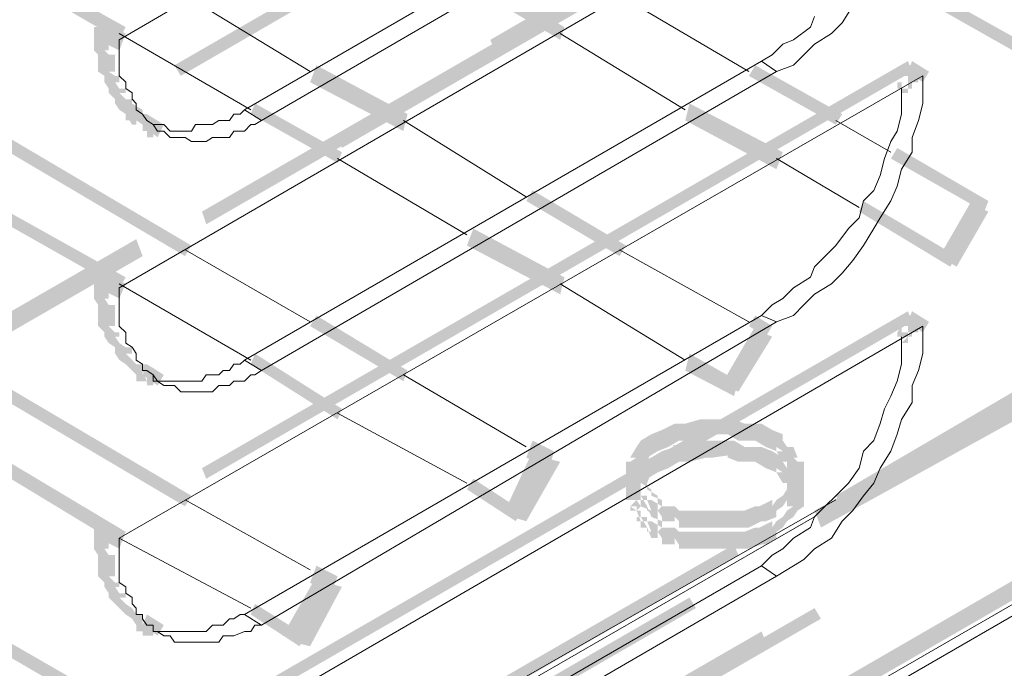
# Model space of a CAD drawing. Header units: millimetres. Extents: x -91 to 1961, y -1152 to 358.
# Tile 278 of 656: x 250.49 to 258.17, y 97.29 to 102.35. Entities that reach past the tile are written whole.
import ezdxf

# ---------------------------------------------------------------- set-up
doc = ezdxf.new("R2010")
doc.units = ezdxf.units.MM
doc.header["$MEASUREMENT"] = 0
doc.layers.get('0').update_dxf_attribs({"linetype": 'CONTINUOUS'})

msp = doc.modelspace()

# ---------------------------------------------------------------- hatches: boundary and pattern name
at = {"true_color": 0xaaaaaa}
h = msp.add_hatch(color=253, dxfattribs=at)
h.paths.add_polyline_path([(236.2746, 85.3503), (241.784, 88.5269), (241.8336, 88.3945), (236.3242, 85.251)])
h.paths.add_polyline_path([(244.5304, 90.0821), (250.0398, 93.2586), (250.0894, 93.1759), (244.58, 89.9993)])
h.paths.add_polyline_path([(252.8027, 94.8304), (258.2956, 98.007), (258.3452, 97.9242), (252.8358, 94.7477)])
h.paths.add_polyline_path([(261.0585, 99.6118), (266.5183, 102.7884), (266.601, 102.7057), (261.0916, 99.5291)])
h.paths.add_polyline_path([(269.2647, 104.3601), (274.7741, 107.5367), (274.8568, 107.454), (269.3639, 104.2774)])
h.paths.add_polyline_path([(277.537, 109.1415), (279.4397, 110.25), (279.4727, 110.1673), (277.5701, 109.0588)])
h = msp.add_hatch(color=253, dxfattribs=at)
h.paths.add_polyline_path([(267.9576, 110.0846), (262.4483, 106.908), (262.4152, 106.9907), (267.9246, 110.1673)])
h.paths.add_polyline_path([(259.7019, 105.2866), (254.1925, 102.11), (254.1594, 102.1928), (259.6522, 105.3693)])
h.paths.add_polyline_path([(251.4461, 100.5052), (245.9367, 97.3286), (245.8871, 97.461), (251.3964, 100.6376)])
h.paths.add_polyline_path([(243.2234, 95.7569), (237.714, 92.5803), (237.6313, 92.663), (243.1406, 95.8396)])
h = msp.add_hatch(color=253, dxfattribs=at)
h.paths.add_polyline_path([(236.4897, 85.433), (241.9991, 88.6096), (242.0321, 88.4772), (236.5393, 85.3503)])
h.paths.add_polyline_path([(244.7455, 90.1648), (250.2548, 93.3414), (250.3045, 93.2586), (244.7951, 90.0821)])
h.paths.add_polyline_path([(253.0013, 94.9131), (258.5106, 98.0897), (258.5603, 98.007), (253.0509, 94.8304)])
h.paths.add_polyline_path([(261.2736, 99.6945), (266.7664, 102.8711), (266.8161, 102.7884), (261.3067, 99.6118)])
h.paths.add_polyline_path([(269.4798, 104.4428), (274.9891, 107.6194), (275.0719, 107.5367), (269.5625, 104.3601)])
h.paths.add_polyline_path([(277.7356, 109.2243), (279.2246, 110.0846), (279.2742, 110.0019), (277.8348, 109.1415)])
h = msp.add_hatch(color=253, dxfattribs=at)
h.paths.add_polyline_path([(265.509, 109.8695), (259.9997, 106.6433), (259.95, 106.726), (265.4594, 109.9522)])
h.paths.add_polyline_path([(257.2367, 105.0881), (251.7439, 101.9115), (251.6942, 101.9942), (257.2036, 105.1708)])
h.paths.add_polyline_path([(248.9809, 100.2901), (243.5212, 97.1136), (243.4384, 97.1963), (248.9478, 100.3729)])
h.paths.add_polyline_path([(240.7747, 95.5584), (236.4897, 93.0932), (236.44, 93.1759), (240.7251, 95.6411)])
h = msp.add_hatch(color=253, dxfattribs=at)
h.paths.add_polyline_path([(236.44, 91.902), (241.9494, 95.0786), (241.9991, 94.9958), (236.4897, 91.8193)])
h.paths.add_polyline_path([(244.7124, 96.6503), (250.2052, 99.8269), (250.2548, 99.7442), (244.7455, 96.5676)])
h.paths.add_polyline_path([(252.9682, 101.4317), (258.4279, 104.6083), (258.5106, 104.5256), (253.0013, 101.349)])
h.paths.add_polyline_path([(261.1909, 106.18), (266.6837, 109.3566), (266.7664, 109.2739), (261.2736, 106.0973)])
h = msp.add_hatch(color=253, dxfattribs=at)
h.paths.add_polyline_path([(242.2969, 90.3468), (247.8062, 93.5234), (247.8393, 93.4406), (242.3299, 90.2641)])
h.paths.add_polyline_path([(250.5526, 95.0786), (256.062, 98.2551), (256.0951, 98.1724), (250.6023, 94.9958)])
h.paths.add_polyline_path([(258.8084, 99.8765), (264.3178, 103.0531), (264.3675, 102.9207), (258.8581, 99.7442)])
h.paths.add_polyline_path([(267.0311, 104.6083), (272.16, 107.5863), (272.1931, 107.4871), (267.1139, 104.5256)])
h = msp.add_hatch(color=253, dxfattribs=at)
h.paths.add_polyline_path([(272.2758, 107.2885), (266.7664, 104.112), (266.7333, 104.1947), (272.2427, 107.3713)])
h.paths.add_polyline_path([(264.02, 102.4906), (258.5106, 99.314), (258.4775, 99.4133), (263.9704, 102.5898)])
h.paths.add_polyline_path([(255.7642, 97.7588), (250.2548, 94.5822), (250.2052, 94.6649), (255.7146, 97.8415)])
h.paths.add_polyline_path([(247.5084, 92.9608), (242.4127, 90.049), (242.3796, 90.1317), (247.4588, 93.0601)])
h = msp.add_hatch(color=253, dxfattribs=at)
h.paths.add_polyline_path([(272.8383, 107.0238), (267.3289, 103.8472), (267.2793, 103.93), (272.7887, 107.1065)])
h.paths.add_polyline_path([(264.566, 102.2424), (259.0732, 99.0658), (259.0235, 99.1485), (264.5329, 102.3251)])
h.paths.add_polyline_path([(256.3102, 97.4941), (250.8008, 94.3175), (250.7677, 94.4002), (256.2771, 97.5768)])
h.paths.add_polyline_path([(248.0544, 92.7623), (242.9752, 89.8339), (242.9256, 89.9166), (248.0048, 92.845)])
h = msp.add_hatch(color=253, dxfattribs=at)
h.paths.add_polyline_path([(242.9256, 89.8339), (248.4349, 93.0105), (248.4846, 92.9278), (242.9752, 89.7512)])
h.paths.add_polyline_path([(251.1813, 94.5822), (256.6907, 97.7588), (256.7404, 97.6761), (251.231, 94.4995)])
h.paths.add_polyline_path([(259.4537, 99.3636), (264.9465, 102.5402), (264.9962, 102.4079), (259.4868, 99.2313)])
h.paths.add_polyline_path([(267.6598, 104.112), (272.7887, 107.0734), (272.8383, 106.9907), (267.7426, 104.0292)])
for points in [[(257.4518, 103.93), (251.9424, 100.7534), (251.9093, 100.8527), (257.4187, 104.0292)], [(251.2641, 102.1928), (250.0067, 102.9207), (250.0398, 103.0035), (251.3137, 102.292)], [(258.6761, 101.8619), (257.0382, 102.7884), (257.0713, 102.8711), (258.7257, 101.9446)], [(254.7054, 102.1928), (253.9774, 102.6229), (254.027, 102.7057), (254.7385, 102.292)], [(251.1813, 102.292), (251.1813, 102.2424), (251.1813, 102.1928), (251.1813, 102.11), (251.1483, 102.11), (251.1813, 102.077), (251.231, 102.077), (251.231, 102.0273), (251.231, 101.9942), (251.231, 101.9446), (251.1813, 101.9446), (251.231, 101.9115), (251.2641, 101.9115), (251.2641, 101.8619), (251.231, 101.8619), (251.2641, 101.8122), (251.3137, 101.8122), (251.3137, 101.7792), (251.2641, 101.7792), (251.3137, 101.7295), (251.3633, 101.7295), (251.3633, 101.6964), (251.3137, 101.6964), (251.3633, 101.6468), (251.3137, 101.6964), (251.3633, 101.6964), (251.4461, 101.6468), (251.4461, 101.6137), (251.3633, 101.6468), (251.3964, 101.6468), (251.4461, 101.6137), (251.4792, 101.5641), (251.4461, 101.531), (251.3964, 101.5641), (251.3964, 101.531), (251.3633, 101.531), (251.3137, 101.6137), (251.3137, 101.6468), (251.3633, 101.5641), (251.3137, 101.5641), (251.3137, 101.6137), (251.2641, 101.6468), (251.231, 101.6964), (251.231, 101.7295), (251.2641, 101.6964), (251.231, 101.7295), (251.1813, 101.7792), (251.1813, 101.8122), (251.231, 101.7792), (251.1813, 101.8122), (251.1483, 101.8619), (251.1483, 101.9115), (251.1813, 101.8619), (251.1483, 101.9115), (251.0986, 101.9446), (251.0986, 101.9942), (251.0986, 102.0273), (251.0986, 102.077), (251.1483, 102.0273), (251.0986, 102.077), (251.0655, 102.11), (251.0655, 102.1928), (251.0655, 102.2424), (251.0655, 102.292)], [(251.2641, 102.11), (251.0986, 102.1928), (251.1483, 102.3251), (251.3137, 102.2424)], [(257.4518, 101.9446), (251.9424, 98.768), (251.9093, 98.8507), (257.4187, 102.0273)], [(252.8027, 101.9942), (253.5141, 101.6137), (253.4811, 101.4813), (252.7531, 101.8619)], [(256.2275, 101.9942), (256.9058, 101.6137), (256.8562, 101.531), (256.1778, 101.9115)], [(257.5345, 101.8619), (257.4187, 101.9446), (257.4518, 102.0273), (257.5841, 101.9446)], [(252.9682, 101.2332), (252.2898, 101.6137), (252.3229, 101.6964), (253.0013, 101.3159)], [(256.3929, 101.1835), (255.6815, 101.5641), (255.7146, 101.6964), (256.4426, 101.3159)], [(251.5619, 101.4317), (251.4461, 101.531), (251.4792, 101.6137), (251.6115, 101.531)], [(250.1721, 101.5641), (251.8266, 100.5879), (251.777, 100.5052), (250.1225, 101.4813)], [(257.336, 101.349), (258.0474, 100.9354), (258.0143, 100.8527), (257.2863, 101.2663)], [(251.2641, 100.257), (250.0067, 100.9685), (250.0398, 101.0512), (251.3137, 100.3398)], [(254.4903, 101.0181), (255.2182, 100.5879), (255.1686, 100.5052), (254.4406, 100.9354)], [(257.7496, 100.4225), (257.0382, 100.8527), (257.0713, 100.9354), (257.7992, 100.5052)], [(257.6669, 100.5052), (257.915, 100.9354), (258.0143, 100.8857), (257.7496, 100.4721)], [(258.0474, 100.8527), (257.7992, 100.4225), (257.7165, 100.4721), (257.9647, 100.8857)], [(254.7054, 100.2074), (253.9774, 100.5879), (254.027, 100.7203), (254.7385, 100.3398)], [(251.2641, 100.1743), (251.0986, 100.257), (251.1483, 100.3729), (251.3137, 100.2901)], [(257.4518, 99.9923), (251.9424, 96.8158), (251.9093, 96.8985), (257.4187, 100.0751)], [(257.5345, 99.9096), (257.4187, 99.9923), (257.4518, 100.0751), (257.5841, 99.9923)], [(252.8027, 100.042), (253.5141, 99.6118), (253.4811, 99.5291), (252.7531, 99.9592)], [(256.2275, 100.042), (256.3598, 99.9592), (256.3102, 99.8765), (256.1778, 99.9592)], [(255.9793, 99.5291), (256.2275, 99.9592), (256.3102, 99.9096), (256.062, 99.496)], [(256.3598, 99.8765), (256.0951, 99.4464), (256.0124, 99.496), (256.2771, 99.9096)], [(256.6907, 98.5199), (259.0732, 99.8269), (259.1062, 99.6945), (256.7404, 98.3875)], [(258.9408, 99.7442), (256.9058, 98.5529), (256.8562, 98.6357), (258.8912, 99.8269)], [(252.9682, 99.2313), (252.2898, 99.6614), (252.3229, 99.7442), (253.0013, 99.314)], [(256.062, 99.4133), (255.6815, 99.6118), (255.7146, 99.7442), (256.0951, 99.5291)], [(250.1721, 99.6118), (251.8266, 98.6357), (251.777, 98.5529), (250.1225, 99.5291)], [(251.5619, 99.496), (251.4461, 99.5787), (251.4792, 99.6614), (251.6115, 99.5787)], [(256.4756, 98.8177), (256.4756, 98.9004), (256.5253, 98.8507), (256.4756, 98.9004), (256.4426, 98.9004), (256.3929, 98.9831), (256.4426, 98.9831), (256.3929, 99.0162), (256.3929, 98.9831), (256.3102, 99.0162), (256.2275, 99.0658), (256.0951, 99.0658), (256.0124, 99.1155), (255.8966, 99.1155), (255.7973, 99.1155), (255.8469, 99.1155), (255.7146, 99.0658), (255.6815, 99.0658), (255.5988, 99.0658), (255.6319, 99.0658), (255.5491, 99.0162), (255.4664, 98.9831), (255.3837, 98.9335), (255.4168, 98.9831), (255.3837, 98.9004), (255.3341, 98.9004), (255.301, 98.8507), (255.3341, 98.9004), (255.3341, 98.8177), (255.2182, 98.8177), (255.2182, 98.9004), (255.2513, 98.9004), (255.301, 98.9335), (255.2513, 98.9335), (255.301, 99.0162), (255.3341, 99.0658), (255.4168, 99.1155), (255.4995, 99.1485), (255.5988, 99.1982), (255.5822, 99.1982), (255.6815, 99.1982), (255.7973, 99.2313), (255.8966, 99.2313), (256.0124, 99.2313), (256.062, 99.2313), (256.1447, 99.1982), (256.0951, 99.1982), (256.2275, 99.1982), (256.2771, 99.1982), (256.3598, 99.1485), (256.4426, 99.1155), (256.4426, 99.0658), (256.4756, 99.0162), (256.5253, 99.0162), (256.5584, 98.9335), (256.5253, 98.9335), (256.5584, 98.9004), (256.608, 98.9004), (256.608, 98.8177)], [(251.2641, 98.2551), (250.0067, 99.0162), (250.0398, 99.1155), (251.3137, 98.3544)], [(254.4903, 99.0658), (254.6557, 98.9831), (254.6226, 98.8507), (254.4406, 98.9335)], [(256.4756, 98.6357), (256.4756, 98.7349), (256.5253, 98.6853), (256.4756, 98.7349), (256.4426, 98.7349), (256.3929, 98.8177), (256.4426, 98.8177), (256.3929, 98.8507), (256.3929, 98.8177), (256.3102, 98.8507), (256.2275, 98.9004), (256.0951, 98.9004), (256.0124, 98.9335), (256.0124, 98.95), (255.8966, 98.9335), (255.7973, 98.9335), (255.8469, 98.9335), (255.7146, 98.9004), (255.6815, 98.9004), (255.5988, 98.9004), (255.6319, 98.9004), (255.5491, 98.8507), (255.4664, 98.8177), (255.3837, 98.768), (255.4168, 98.8177), (255.3837, 98.7349), (255.3341, 98.7349), (255.301, 98.6853), (255.3341, 98.7349), (255.3341, 98.6357), (255.2182, 98.6357), (255.2182, 98.7349), (255.2513, 98.7349), (255.301, 98.768), (255.2513, 98.768), (255.301, 98.8507), (255.3341, 98.9004), (255.4168, 98.9335), (255.4995, 98.9831), (255.5988, 99.0162), (255.5822, 99.0327), (255.6815, 99.0162), (255.6815, 99.0327), (255.7973, 99.0658), (255.8966, 99.0658), (256.0124, 99.0658), (256.062, 99.0658), (256.1447, 99.0162), (256.0951, 99.0162), (256.2275, 99.0162), (256.2771, 99.0162), (256.3598, 98.9831), (256.4426, 98.9335), (256.4426, 98.9004), (256.4756, 98.8507), (256.5253, 98.8507), (256.5584, 98.768), (256.5253, 98.768), (256.5584, 98.7349), (256.608, 98.7349), (256.608, 98.6357)], [(254.2752, 98.5199), (254.4903, 98.9831), (254.6226, 98.9335), (254.4076, 98.4702)], [(254.7054, 98.9004), (254.4406, 98.4371), (254.3248, 98.4702), (254.573, 98.9335)], [(254.3579, 98.4371), (253.9774, 98.6853), (254.027, 98.768), (254.4076, 98.5199)], [(255.2182, 98.8177), (255.2182, 98.6357), (255.3341, 98.6357), (255.3341, 98.8177)], [(255.4995, 98.5529), (255.5491, 98.5199), (255.4995, 98.5529), (255.5988, 98.5529), (255.6319, 98.5199), (255.6815, 98.4702), (255.6319, 98.5199), (255.7146, 98.5199), (255.7973, 98.5199), (255.8966, 98.5199), (255.9793, 98.5199), (256.062, 98.5199), (256.1447, 98.5199), (256.2275, 98.5529), (256.2771, 98.5529), (256.2606, 98.5529), (256.3598, 98.6026), (256.3598, 98.5529), (256.3929, 98.6026), (256.4426, 98.6357), (256.4756, 98.6853), (256.5253, 98.7349), (256.4756, 98.7349), (256.4756, 98.768), (256.4756, 98.8177), (256.608, 98.8177), (256.608, 98.768), (256.608, 98.7349), (256.5584, 98.6853), (256.5253, 98.6357), (256.4756, 98.6026), (256.4426, 98.5529), (256.3929, 98.5199), (256.3929, 98.4702), (256.3102, 98.4371), (256.2771, 98.4371), (256.2275, 98.4371), (256.2771, 98.4371), (256.1778, 98.3875), (256.1447, 98.3875), (256.062, 98.3875), (255.9793, 98.3875), (255.8966, 98.3875), (255.7973, 98.3875), (255.7146, 98.3875), (255.6319, 98.3875), (255.6319, 98.4371), (255.5988, 98.4702), (255.5988, 98.4371), (255.4995, 98.4371), (255.4995, 98.4702), (255.4664, 98.5199)], [(256.4756, 98.8177), (256.4756, 98.6357), (256.608, 98.6357), (256.608, 98.8177)], [(255.4995, 98.3875), (255.5491, 98.3544), (255.4995, 98.3875), (255.5988, 98.3875), (255.6319, 98.3544), (255.6815, 98.3048), (255.6319, 98.3544), (255.7146, 98.3544), (255.7973, 98.3544), (255.8966, 98.3544), (255.9793, 98.3544), (256.062, 98.3544), (256.1447, 98.3544), (256.2275, 98.3875), (256.2771, 98.3875), (256.2606, 98.3875), (256.3598, 98.4371), (256.3598, 98.3875), (256.3929, 98.4371), (256.4426, 98.4702), (256.4756, 98.5199), (256.5253, 98.5529), (256.4756, 98.5529), (256.4756, 98.6026), (256.4756, 98.6357), (256.608, 98.6357), (256.608, 98.6026), (256.608, 98.5529), (256.5584, 98.5199), (256.5253, 98.4702), (256.4756, 98.4371), (256.4426, 98.3875), (256.3929, 98.3544), (256.3929, 98.3048), (256.3102, 98.2551), (256.2771, 98.2551), (256.2275, 98.2551), (256.2771, 98.2551), (256.1778, 98.222), (256.1447, 98.222), (256.062, 98.222), (255.9793, 98.222), (255.8966, 98.222), (255.7973, 98.222), (255.7146, 98.222), (255.6319, 98.222), (255.6319, 98.2551), (255.5988, 98.3048), (255.5988, 98.2551), (255.4995, 98.2551), (255.4995, 98.3048), (255.4664, 98.3544)], [(251.2641, 98.222), (251.0986, 98.3048), (251.1483, 98.4371), (251.3137, 98.3544)], [(252.8027, 98.0897), (252.9682, 98.007), (252.9185, 97.8746), (252.7531, 97.9573)], [(252.538, 97.5437), (252.8027, 98.007), (252.9185, 97.9573), (252.6704, 97.4941)], [(253.0013, 97.9242), (252.7531, 97.461), (252.6207, 97.4941), (252.8854, 97.9573)], [(252.6704, 97.461), (252.2898, 97.7092), (252.3229, 97.7919), (252.72, 97.5437)], [(251.5619, 97.5437), (251.4461, 97.6264), (251.4792, 97.7092), (251.6115, 97.6264)], [(250.1721, 97.6264), (251.2641, 96.9977), (251.231, 96.8985), (250.1225, 97.5437)]]:
    msp.add_hatch(color=253, dxfattribs=at).paths.add_polyline_path(points)
h = msp.add_hatch(color=253, dxfattribs=at)
h.paths.add_polyline_path([(257.336, 101.8122), (257.336, 101.8619), (257.4518, 101.8619), (257.4518, 101.8122)])
h.paths.add_polyline_path([(257.3691, 101.9115), (257.4187, 101.9115), (257.4187, 101.7792), (257.3691, 101.7792)])
h.paths.add_polyline_path([(257.3691, 101.8619), (257.3691, 101.9115), (257.5014, 101.9115), (257.5014, 101.8619)])
h.paths.add_polyline_path([(257.3691, 101.9115), (257.3691, 101.9446), (257.5014, 101.9446), (257.5014, 101.9115)])
h.paths.add_polyline_path([(257.3691, 101.9446), (257.3691, 101.9942), (257.5014, 101.9942), (257.5014, 101.9446)])
h = msp.add_hatch(color=253, dxfattribs=at)
h.paths.add_polyline_path([(251.4461, 101.6137), (251.4792, 101.6137), (251.4792, 101.4813), (251.4461, 101.4813)])
h.paths.add_polyline_path([(251.5619, 101.5641), (251.5619, 101.531), (251.4461, 101.531), (251.4461, 101.5641)])
h.paths.add_polyline_path([(251.4792, 101.5641), (251.5288, 101.5641), (251.5288, 101.4317), (251.4792, 101.4317)])
h = msp.add_hatch(color=253, dxfattribs=at)
h.paths.add_polyline_path([(251.1813, 100.3398), (251.1813, 100.2901), (251.1813, 100.2074), (251.1813, 100.1743), (251.1483, 100.1743), (251.1813, 100.1247), (251.231, 100.1247), (251.231, 100.0751), (251.231, 100.042), (251.231, 99.9592), (251.1813, 99.9592), (251.231, 99.9096), (251.2641, 99.9096), (251.2641, 99.8765), (251.231, 99.8765), (251.2641, 99.8269), (251.231, 99.7938), (251.1813, 99.8269), (251.1483, 99.8765), (251.1483, 99.9096), (251.1813, 99.8765), (251.1483, 99.9096), (251.0986, 99.9592), (251.0986, 100.042), (251.0986, 100.0751), (251.0986, 100.1247), (251.1483, 100.0751), (251.0986, 100.1247), (251.0655, 100.1743), (251.0655, 100.2074), (251.0655, 100.2901), (251.0655, 100.3398)])
h.paths.add_polyline_path([(251.2641, 99.8269), (251.3137, 99.7938), (251.3633, 99.7938), (251.3633, 99.7442), (251.3137, 99.7442), (251.3633, 99.6945), (251.3964, 99.6614), (251.3633, 99.6118), (251.3137, 99.6614), (251.2641, 99.6945), (251.231, 99.7442), (251.231, 99.7938), (251.2641, 99.7442), (251.231, 99.7938)])
h.paths.add_polyline_path([(251.3964, 99.6614), (251.4461, 99.6118), (251.3964, 99.6614), (251.4461, 99.6614), (251.4461, 99.5291), (251.3964, 99.5291), (251.3964, 99.5787), (251.3633, 99.6118)])
h = msp.add_hatch(color=253, dxfattribs=at)
h.paths.add_polyline_path([(257.336, 99.8765), (257.336, 99.9096), (257.3691, 99.9592), (257.4187, 99.9592), (257.4187, 99.8269), (257.3691, 99.8269), (257.4518, 99.9096), (257.4518, 99.8765)])
h.paths.add_polyline_path([(257.3691, 99.9096), (257.3691, 99.9592), (257.5014, 99.9592), (257.5014, 99.9096)])
h.paths.add_polyline_path([(257.3691, 99.9592), (257.3691, 99.9923), (257.5014, 99.9923), (257.5014, 99.9592)])
h.paths.add_polyline_path([(257.3691, 99.9923), (257.3691, 100.042), (257.5014, 100.042), (257.5014, 99.9923)])
h = msp.add_hatch(color=253, dxfattribs=at)
h.paths.add_polyline_path([(251.4461, 99.6614), (251.4792, 99.6614), (251.5619, 99.6118), (251.5619, 99.5787), (251.4461, 99.5787), (251.4461, 99.6118), (251.4792, 99.5291), (251.4461, 99.5291)])
h.paths.add_polyline_path([(251.4792, 99.6118), (251.5288, 99.6118), (251.5288, 99.496), (251.4792, 99.496)])
h = msp.add_hatch(color=253, dxfattribs=at)
h.paths.add_polyline_path([(255.3341, 98.8177), (255.3341, 98.768), (255.2182, 98.768), (255.2182, 98.8177)])
h.paths.add_polyline_path([(255.301, 98.768), (255.3341, 98.7349), (255.301, 98.6853), (255.2513, 98.7349)])
h.paths.add_polyline_path([(255.3837, 98.7349), (255.3837, 98.6853), (255.2513, 98.6853), (255.2513, 98.7349)])
h.paths.add_polyline_path([(255.301, 98.7349), (255.3341, 98.7349), (255.4168, 98.6853), (255.4168, 98.6357), (255.301, 98.6357), (255.301, 98.6853), (255.3341, 98.6026), (255.301, 98.6026)])
h.paths.add_polyline_path([(255.3341, 98.6853), (255.3837, 98.6853), (255.4664, 98.6357), (255.4664, 98.6026), (255.3341, 98.6026), (255.3341, 98.6357), (255.3837, 98.5529), (255.3341, 98.5529)])
h.paths.add_polyline_path([(255.3837, 98.6357), (255.4168, 98.6357), (255.4995, 98.6026), (255.4995, 98.5529), (255.4168, 98.6026), (255.4664, 98.6026), (255.4664, 98.4702), (255.4168, 98.4702), (255.3837, 98.5529), (255.3837, 98.6026), (255.4168, 98.5199), (255.3837, 98.5199)])
h = msp.add_hatch(color=253, dxfattribs=at)
h.paths.add_polyline_path([(255.3341, 98.6357), (255.3341, 98.6026), (255.2182, 98.6026), (255.2182, 98.6357)])
h.paths.add_polyline_path([(255.301, 98.6026), (255.3341, 98.5529), (255.301, 98.5199), (255.2513, 98.5529)])
h.paths.add_polyline_path([(255.3837, 98.5529), (255.3837, 98.5199), (255.2513, 98.5199), (255.2513, 98.5529)])
h.paths.add_polyline_path([(255.301, 98.5529), (255.3341, 98.5529), (255.4168, 98.5199), (255.4168, 98.4702), (255.301, 98.4702), (255.301, 98.5199), (255.3341, 98.4371), (255.301, 98.4371)])
h.paths.add_polyline_path([(255.3341, 98.5199), (255.3837, 98.5199), (255.4664, 98.4702), (255.4664, 98.4371), (255.3341, 98.4371), (255.3341, 98.4702), (255.3837, 98.3875), (255.3341, 98.3875)])
h.paths.add_polyline_path([(255.3837, 98.4702), (255.4168, 98.4702), (255.4995, 98.4371), (255.4995, 98.3875), (255.4168, 98.4371), (255.4664, 98.4371), (255.4664, 98.3048), (255.4168, 98.3048), (255.3837, 98.3875), (255.3837, 98.4371), (255.4168, 98.3544), (255.3837, 98.3544)])
h = msp.add_hatch(color=253, dxfattribs=at)
h.paths.add_polyline_path([(251.1813, 98.3875), (251.1813, 98.3048), (251.1813, 98.2551), (251.1813, 98.222), (251.1483, 98.222), (251.1813, 98.1724), (251.231, 98.1724), (251.231, 98.0897), (251.231, 98.0566), (251.231, 98.007), (251.1813, 98.007), (251.231, 97.9573), (251.2641, 97.9573), (251.2641, 97.9242), (251.231, 97.9242), (251.2641, 97.8746), (251.3137, 97.8746), (251.3137, 97.8415), (251.2641, 97.8415), (251.3137, 97.7919), (251.2641, 97.7588), (251.231, 97.7919), (251.1813, 97.8415), (251.1813, 97.8746), (251.231, 97.8415), (251.1813, 97.8746), (251.1483, 97.9242), (251.1483, 97.9573), (251.1813, 97.9242), (251.1483, 97.9573), (251.0986, 98.007), (251.0986, 98.0566), (251.0986, 98.0897), (251.0986, 98.1724), (251.1483, 98.1393), (251.0986, 98.1724), (251.0655, 98.222), (251.0655, 98.2551), (251.0655, 98.3048), (251.0655, 98.3875)])
h.paths.add_polyline_path([(251.3137, 97.7919), (251.3633, 97.7588), (251.3964, 97.7092), (251.3633, 97.6761), (251.3137, 97.7092), (251.2641, 97.7588)])
h.paths.add_polyline_path([(251.3964, 97.7092), (251.4461, 97.6761), (251.3964, 97.7092), (251.4461, 97.7092), (251.4461, 97.5768), (251.3964, 97.5768), (251.3964, 97.6264), (251.3633, 97.6761)])
h = msp.add_hatch(color=253, dxfattribs=at)
h.paths.add_polyline_path([(251.5288, 97.6761), (251.5288, 97.6264), (251.3964, 97.6264), (251.3964, 97.6761)])
h.paths.add_polyline_path([(251.4461, 97.6761), (251.4792, 97.6761), (251.4792, 97.5437), (251.4461, 97.5437)])
h.paths.add_polyline_path([(251.4792, 97.6761), (251.5288, 97.6761), (251.5288, 97.5437), (251.4792, 97.5437)])

# ---------------------------------------------------------------- linework, layer by layer
at = {"color": 7, "linetype": 'Continuous', "lineweight": 5}
for points in [[(279.6051, 110.1177), (236.44, 85.2179), (236.44, 85.2179)], [(256.3929, 101.9446), (256.2771, 102.0273), (256.2771, 102.0273)], [(252.3726, 101.5641), (252.2402, 101.6468), (252.2402, 101.6468)], [(256.3929, 99.9923), (256.2771, 100.042), (256.2771, 100.042)], [(252.3726, 99.6118), (252.2402, 99.6945), (252.2402, 99.6945)], [(256.8562, 98.6026), (251.6611, 95.6411), (251.6611, 95.6411)], [(251.777, 95.6411), (256.6907, 98.4702), (256.6907, 98.4702)], [(256.3929, 98.007), (256.2771, 98.0897), (256.2771, 98.0897)], [(252.3726, 97.6264), (252.2402, 97.7092), (252.2402, 97.7092)]]:
    msp.add_lwpolyline(points, dxfattribs=at)
at = {"color": 7, "linetype": 'Continuous', "lineweight": 20}
for points in [[(236.622, 85.2179), (279.3073, 109.8695), (279.3073, 109.8695)], [(251.2641, 102.1928), (257.5345, 105.8491), (257.5345, 105.8491)], [(252.2402, 101.6468), (256.2771, 103.9796), (256.2771, 103.9796)], [(251.2641, 100.257), (257.5345, 103.8969), (257.5345, 103.8969)], [(256.3929, 103.8969), (252.3726, 101.5641), (252.3726, 101.5641)], [(251.777, 102.5402), (252.7531, 101.9446), (252.7531, 101.9446)], [(255.1686, 102.5402), (256.1778, 101.9446), (256.1778, 101.9446)], [(256.9058, 102.3251), (256.9885, 102.4575), (256.9885, 102.4575)], [(256.6576, 102.292), (256.6907, 102.3748), (256.6907, 102.3748)], [(256.5253, 102.1928), (256.6576, 102.292), (256.6576, 102.292)], [(256.8231, 102.2424), (256.9058, 102.3251), (256.9058, 102.3251)], [(252.2898, 101.6468), (251.2641, 102.2424), (251.2641, 102.2424)], [(255.6815, 101.6468), (254.7054, 102.2424), (254.7054, 102.2424)], [(256.6907, 102.1597), (256.8231, 102.2424), (256.8231, 102.2424)], [(251.2641, 102.1928), (251.2641, 102.1597), (251.2641, 102.1597)], [(251.2641, 102.1597), (251.2641, 102.11), (251.2641, 102.11)], [(256.3598, 102.077), (256.4426, 102.1597), (256.4426, 102.1597)], [(256.4426, 102.1597), (256.5253, 102.1928), (256.5253, 102.1928)], [(256.608, 102.077), (256.6907, 102.1597), (256.6907, 102.1597)], [(251.2641, 102.11), (251.2641, 102.0273), (251.2641, 102.0273)], [(256.2771, 102.0273), (256.3598, 102.077), (256.3598, 102.077)], [(256.5253, 101.9942), (256.608, 102.077), (256.608, 102.077)], [(251.2641, 102.0273), (251.2641, 101.9942), (251.2641, 101.9942)], [(251.2641, 101.9942), (251.2641, 101.9446), (251.2641, 101.9446)], [(252.2402, 99.6945), (256.2771, 102.0273), (256.2771, 102.0273)], [(256.3929, 101.9446), (256.5253, 101.9942), (256.5253, 101.9942)], [(251.2641, 101.9446), (251.2641, 101.9115), (251.2641, 101.9115)], [(251.2641, 98.3048), (257.5345, 101.9115), (257.5345, 101.9115)], [(251.2641, 101.9115), (251.3137, 101.8619), (251.3137, 101.8619)], [(256.3929, 101.9446), (252.3726, 99.6118), (252.3726, 99.6118)], [(257.5345, 101.8122), (257.5345, 101.9115), (257.5345, 101.9115)], [(251.3137, 101.8619), (251.3137, 101.8122), (251.3137, 101.8122)], [(251.3137, 101.8122), (251.3633, 101.7792), (251.3633, 101.7792)], [(251.3633, 101.7792), (251.3633, 101.7295), (251.3633, 101.7295)], [(257.3691, 101.7295), (257.3691, 101.8122), (257.3691, 101.8122)], [(257.5345, 101.6964), (257.5345, 101.8122), (257.5345, 101.8122)], [(251.3633, 101.7295), (251.3964, 101.6964), (251.3964, 101.6964)], [(251.3964, 101.6964), (251.3964, 101.6468), (251.3964, 101.6468)], [(257.3691, 101.6137), (257.3691, 101.7295), (257.3691, 101.7295)], [(257.5014, 101.5641), (257.5345, 101.6964), (257.5345, 101.6964)], [(251.3964, 101.6468), (251.4461, 101.6137), (251.4461, 101.6137)], [(251.4461, 101.6137), (251.4792, 101.5641), (251.4792, 101.5641)], [(252.1244, 101.5641), (252.1575, 101.6137), (252.1575, 101.6137)], [(252.1575, 101.6137), (252.2071, 101.6137), (252.2071, 101.6137)], [(252.2071, 101.6137), (252.2402, 101.6468), (252.2402, 101.6468)], [(257.336, 101.4813), (257.3691, 101.6137), (257.3691, 101.6137)], [(251.4792, 101.5641), (251.5288, 101.531), (251.5288, 101.531)], [(251.5288, 101.531), (251.5619, 101.531), (251.5619, 101.531)], [(251.5288, 101.531), (251.5619, 101.4813), (251.5619, 101.4813)], [(251.5619, 101.531), (251.6115, 101.531), (251.6115, 101.531)], [(251.6115, 101.531), (251.6611, 101.4813), (251.6611, 101.4813)], [(251.8266, 101.4813), (251.8597, 101.531), (251.8597, 101.531)], [(251.8597, 101.531), (251.9093, 101.531), (251.9093, 101.531)], [(251.9093, 101.531), (251.9424, 101.531), (251.9424, 101.531)], [(251.9424, 101.531), (251.992, 101.531), (251.992, 101.531)], [(251.992, 101.531), (252.0417, 101.5641), (252.0417, 101.5641)], [(252.0417, 101.5641), (252.0748, 101.5641), (252.0748, 101.5641)], [(252.0748, 101.5641), (252.1244, 101.5641), (252.1244, 101.5641)], [(252.2402, 101.4813), (252.2898, 101.531), (252.2898, 101.531)], [(252.2898, 101.531), (252.3229, 101.531), (252.3229, 101.531)], [(252.3229, 101.531), (252.3726, 101.5641), (252.3726, 101.5641)], [(253.4811, 101.5641), (254.4406, 100.9685), (254.4406, 100.9685)], [(256.8562, 101.5641), (257.2863, 101.3159), (257.2863, 101.3159)], [(257.4518, 101.4317), (257.5014, 101.5641), (257.5014, 101.5641)], [(251.5619, 101.4813), (251.6115, 101.4813), (251.6115, 101.4813)], [(251.6115, 101.4813), (251.6611, 101.4317), (251.6611, 101.4317)], [(251.6611, 101.4813), (251.6942, 101.4813), (251.6942, 101.4813)], [(251.6942, 101.4813), (251.7439, 101.4813), (251.7439, 101.4813)], [(251.7439, 101.4813), (251.777, 101.4813), (251.777, 101.4813)], [(251.777, 101.4813), (251.8266, 101.4813), (251.8266, 101.4813)], [(252.1244, 101.4317), (252.1575, 101.4813), (252.1575, 101.4813)], [(252.1575, 101.4813), (252.2402, 101.4813), (252.2402, 101.4813)], [(257.2863, 101.3986), (257.336, 101.4813), (257.336, 101.4813)], [(251.6611, 101.4317), (251.6942, 101.4317), (251.6942, 101.4317)], [(251.6942, 101.4317), (251.7439, 101.4317), (251.7439, 101.4317)], [(251.7439, 101.4317), (251.777, 101.4317), (251.777, 101.4317)], [(251.777, 101.4317), (251.8266, 101.3986), (251.8266, 101.3986)], [(251.8266, 101.3986), (251.8597, 101.3986), (251.8597, 101.3986)], [(251.8597, 101.3986), (251.9093, 101.3986), (251.9093, 101.3986)], [(251.9093, 101.3986), (251.9424, 101.3986), (251.9424, 101.3986)], [(251.9424, 101.3986), (251.992, 101.4317), (251.992, 101.4317)], [(251.992, 101.4317), (252.0417, 101.4317), (252.0417, 101.4317)], [(252.0417, 101.4317), (252.0748, 101.4317), (252.0748, 101.4317)], [(252.0748, 101.4317), (252.1244, 101.4317), (252.1244, 101.4317)], [(257.2367, 101.2663), (257.2863, 101.3986), (257.2863, 101.3986)], [(257.4518, 101.3159), (257.4518, 101.4317), (257.4518, 101.4317)], [(257.3691, 101.1835), (257.4518, 101.3159), (257.4518, 101.3159)], [(253.9774, 100.6707), (252.9682, 101.2663), (252.9682, 101.2663)], [(257.0382, 100.8857), (256.3929, 101.2663), (256.3929, 101.2663)], [(257.2036, 101.1339), (257.2367, 101.2663), (257.2367, 101.2663)], [(257.336, 101.0512), (257.3691, 101.1835), (257.3691, 101.1835)], [(257.154, 101.0181), (257.2036, 101.1339), (257.2036, 101.1339)], [(257.0713, 100.9354), (257.154, 101.0181), (257.154, 101.0181)], [(257.2863, 100.9354), (257.336, 101.0512), (257.336, 101.0512)], [(257.0382, 100.803), (257.0713, 100.9354), (257.0713, 100.9354)], [(257.2036, 100.803), (257.2863, 100.9354), (257.2863, 100.9354)], [(256.9554, 100.7203), (257.0382, 100.803), (257.0382, 100.803)], [(257.154, 100.7203), (257.2036, 100.803), (257.2036, 100.803)], [(256.8562, 100.5879), (256.9554, 100.7203), (256.9554, 100.7203)], [(257.0713, 100.5879), (257.154, 100.7203), (257.154, 100.7203)], [(251.777, 100.5548), (252.7531, 99.9923), (252.7531, 99.9923)], [(255.1686, 100.5548), (256.1778, 99.9923), (256.1778, 99.9923)], [(256.7734, 100.5052), (256.8562, 100.5879), (256.8562, 100.5879)], [(256.9885, 100.4721), (257.0713, 100.5879), (257.0713, 100.5879)], [(256.6907, 100.4225), (256.7734, 100.5052), (256.7734, 100.5052)], [(256.9058, 100.3729), (256.9885, 100.4721), (256.9885, 100.4721)], [(256.6576, 100.3398), (256.6907, 100.4225), (256.6907, 100.4225)], [(256.8231, 100.2901), (256.9058, 100.3729), (256.9058, 100.3729)], [(252.2898, 99.6945), (251.2641, 100.2901), (251.2641, 100.2901)], [(255.6815, 99.6945), (254.7054, 100.2901), (254.7054, 100.2901)], [(256.5253, 100.257), (256.6576, 100.3398), (256.6576, 100.3398)], [(256.6907, 100.2074), (256.8231, 100.2901), (256.8231, 100.2901)], [(251.2641, 100.257), (251.2641, 100.2074), (251.2641, 100.2074)], [(256.4426, 100.1743), (256.5253, 100.257), (256.5253, 100.257)], [(251.2641, 100.2074), (251.2641, 100.1247), (251.2641, 100.1247)], [(256.3598, 100.1247), (256.4426, 100.1743), (256.4426, 100.1743)], [(256.608, 100.1247), (256.6907, 100.2074), (256.6907, 100.2074)], [(251.2641, 100.1247), (251.2641, 100.0751), (251.2641, 100.0751)], [(251.2641, 100.0751), (251.2641, 100.042), (251.2641, 100.042)], [(256.2771, 100.042), (256.3598, 100.1247), (256.3598, 100.1247)], [(256.5253, 100.042), (256.608, 100.1247), (256.608, 100.1247)], [(251.2641, 100.042), (251.2641, 99.9923), (251.2641, 99.9923)], [(251.2641, 99.9923), (251.2641, 99.9592), (251.2641, 99.9592)], [(252.2402, 97.7092), (256.2771, 100.042), (256.2771, 100.042)], [(256.3929, 99.9923), (252.3726, 97.6264), (252.3726, 97.6264)], [(256.3929, 99.9923), (256.5253, 100.042), (256.5253, 100.042)], [(251.2641, 96.3194), (257.5345, 99.9592), (257.5345, 99.9592)], [(251.2641, 99.9592), (251.3137, 99.9096), (251.3137, 99.9096)], [(251.3137, 99.9096), (251.3137, 99.8269), (251.3137, 99.8269)], [(257.5345, 99.8269), (257.5345, 99.9592), (257.5345, 99.9592)], [(257.3691, 99.7938), (257.3691, 99.8765), (257.3691, 99.8765)], [(251.3137, 99.8269), (251.3633, 99.7938), (251.3633, 99.7938)], [(251.3633, 99.7938), (251.3964, 99.7442), (251.3964, 99.7442)], [(257.3691, 99.6614), (257.3691, 99.7938), (257.3691, 99.7938)], [(257.5345, 99.7442), (257.5345, 99.8269), (257.5345, 99.8269)], [(251.3964, 99.7442), (251.3964, 99.6945), (251.3964, 99.6945)], [(251.3964, 99.6945), (251.4461, 99.6614), (251.4461, 99.6614)], [(252.2071, 99.6614), (252.2402, 99.6945), (252.2402, 99.6945)], [(257.5014, 99.6118), (257.5345, 99.7442), (257.5345, 99.7442)], [(251.4461, 99.6614), (251.4461, 99.6118), (251.4461, 99.6118)], [(251.4461, 99.6118), (251.4792, 99.6118), (251.4792, 99.6118)], [(251.4792, 99.6118), (251.5288, 99.5787), (251.5288, 99.5787)], [(252.0417, 99.5787), (252.0748, 99.6118), (252.0748, 99.6118)], [(252.0748, 99.6118), (252.1244, 99.6118), (252.1244, 99.6118)], [(252.1244, 99.6118), (252.1575, 99.6614), (252.1575, 99.6614)], [(252.1575, 99.6614), (252.2071, 99.6614), (252.2071, 99.6614)], [(252.3229, 99.5787), (252.3726, 99.6118), (252.3726, 99.6118)], [(257.336, 99.5291), (257.3691, 99.6614), (257.3691, 99.6614)], [(257.4518, 99.496), (257.5014, 99.6118), (257.5014, 99.6118)], [(251.5288, 99.5787), (251.5619, 99.5291), (251.5619, 99.5291)], [(251.5288, 99.5787), (251.5288, 99.5291), (251.5288, 99.5291)], [(251.5288, 99.5291), (251.5619, 99.5291), (251.5619, 99.5291)], [(251.5619, 99.5291), (251.6115, 99.5291), (251.6115, 99.5291)], [(251.5619, 99.5291), (251.6115, 99.496), (251.6115, 99.496)], [(251.6115, 99.5291), (251.6611, 99.5291), (251.6611, 99.5291)], [(251.6611, 99.5291), (251.6942, 99.5291), (251.6942, 99.5291)], [(251.6942, 99.5291), (251.7439, 99.5291), (251.7439, 99.5291)], [(251.7439, 99.5291), (251.777, 99.5291), (251.777, 99.5291)], [(251.777, 99.5291), (251.8266, 99.5291), (251.8266, 99.5291)], [(251.8266, 99.5291), (251.8597, 99.5291), (251.8597, 99.5291)], [(251.8597, 99.5291), (251.9093, 99.5291), (251.9093, 99.5291)], [(251.9093, 99.5291), (251.9424, 99.5787), (251.9424, 99.5787)], [(251.9424, 99.5787), (251.992, 99.5787), (251.992, 99.5787)], [(251.992, 99.5787), (252.0417, 99.5787), (252.0417, 99.5787)], [(252.1244, 99.496), (252.1575, 99.5291), (252.1575, 99.5291)], [(252.1575, 99.5291), (252.2402, 99.5291), (252.2402, 99.5291)], [(252.2402, 99.5291), (252.2898, 99.5787), (252.2898, 99.5787)], [(252.2898, 99.5787), (252.3229, 99.5787), (252.3229, 99.5787)], [(253.4811, 99.5787), (254.4406, 99.0162), (254.4406, 99.0162)], [(257.2863, 99.4133), (257.336, 99.5291), (257.336, 99.5291)], [(251.6115, 99.496), (251.6611, 99.496), (251.6611, 99.496)], [(251.6611, 99.496), (251.6942, 99.496), (251.6942, 99.496)], [(251.6942, 99.496), (251.7439, 99.4464), (251.7439, 99.4464)], [(251.7439, 99.4464), (251.777, 99.4464), (251.777, 99.4464)], [(251.777, 99.4464), (251.8266, 99.4464), (251.8266, 99.4464)], [(251.8266, 99.4464), (251.8597, 99.4464), (251.8597, 99.4464)], [(251.8597, 99.4464), (251.9093, 99.4464), (251.9093, 99.4464)], [(251.9093, 99.4464), (251.9424, 99.4464), (251.9424, 99.4464)], [(251.9424, 99.4464), (251.992, 99.4464), (251.992, 99.4464)], [(251.992, 99.4464), (252.0417, 99.496), (252.0417, 99.496)], [(252.0417, 99.496), (252.0748, 99.496), (252.0748, 99.496)], [(252.0748, 99.496), (252.1244, 99.496), (252.1244, 99.496)], [(257.4518, 99.3636), (257.4518, 99.496), (257.4518, 99.496)], [(257.2367, 99.314), (257.2863, 99.4133), (257.2863, 99.4133)], [(257.2036, 99.1982), (257.2367, 99.314), (257.2367, 99.314)], [(257.3691, 99.2313), (257.4518, 99.3636), (257.4518, 99.3636)], [(253.9774, 98.7349), (252.9682, 99.2809), (252.9682, 99.2809)], [(257.336, 99.1155), (257.3691, 99.2313), (257.3691, 99.2313)], [(257.154, 99.0658), (257.2036, 99.1982), (257.2036, 99.1982)], [(257.0713, 98.9831), (257.154, 99.0658), (257.154, 99.0658)], [(257.2863, 98.9831), (257.336, 99.1155), (257.336, 99.1155)], [(257.0382, 98.8507), (257.0713, 98.9831), (257.0713, 98.9831)], [(257.2036, 98.8507), (257.2863, 98.9831), (257.2863, 98.9831)], [(256.9554, 98.7349), (257.0382, 98.8507), (257.0382, 98.8507)], [(257.154, 98.7349), (257.2036, 98.8507), (257.2036, 98.8507)], [(256.8562, 98.6357), (256.9554, 98.7349), (256.9554, 98.7349)], [(257.0713, 98.6357), (257.154, 98.7349), (257.154, 98.7349)], [(251.777, 98.6026), (252.7531, 98.0566), (252.7531, 98.0566)], [(256.7734, 98.5529), (256.8562, 98.6357), (256.8562, 98.6357)], [(256.9885, 98.5199), (257.0713, 98.6357), (257.0713, 98.6357)], [(256.6907, 98.4702), (256.7734, 98.5529), (256.7734, 98.5529)], [(256.6576, 98.3875), (256.6907, 98.4702), (256.6907, 98.4702)], [(256.9058, 98.4371), (256.9885, 98.5199), (256.9885, 98.5199)], [(256.5253, 98.3048), (256.6576, 98.3875), (256.6576, 98.3875)], [(256.8231, 98.3048), (256.9058, 98.4371), (256.9058, 98.4371)], [(252.2898, 97.7588), (251.2641, 98.3048), (251.2641, 98.3048)], [(251.2641, 98.3048), (251.2641, 98.222), (251.2641, 98.222)], [(256.4426, 98.222), (256.5253, 98.3048), (256.5253, 98.3048)], [(256.6907, 98.222), (256.8231, 98.3048), (256.8231, 98.3048)], [(251.2641, 98.222), (251.2641, 98.1724), (251.2641, 98.1724)], [(256.3598, 98.1724), (256.4426, 98.222), (256.4426, 98.222)], [(256.608, 98.1393), (256.6907, 98.222), (256.6907, 98.222)], [(251.2641, 98.1724), (251.2641, 98.1393), (251.2641, 98.1393)], [(251.2641, 98.1393), (251.2641, 98.0897), (251.2641, 98.0897)], [(256.2771, 98.0897), (256.3598, 98.1724), (256.3598, 98.1724)], [(256.5253, 98.0897), (256.608, 98.1393), (256.608, 98.1393)], [(251.2641, 98.0897), (251.2641, 98.007), (251.2641, 98.007)], [(252.2402, 95.7569), (256.2771, 98.0897), (256.2771, 98.0897)], [(256.3929, 98.007), (256.5253, 98.0897), (256.5253, 98.0897)], [(251.2641, 98.007), (251.2641, 97.9573), (251.2641, 97.9573)], [(256.3929, 98.007), (252.3726, 95.6742), (252.3726, 95.6742)], [(251.2641, 97.9573), (251.3137, 97.9242), (251.3137, 97.9242)], [(251.3137, 97.9242), (251.3137, 97.8746), (251.3137, 97.8746)], [(251.3137, 97.8746), (251.3633, 97.8415), (251.3633, 97.8415)], [(251.3633, 97.8415), (251.3633, 97.7919), (251.3633, 97.7919)], [(251.3633, 97.7919), (251.3964, 97.7588), (251.3964, 97.7588)], [(251.3964, 97.7588), (251.3964, 97.7092), (251.3964, 97.7092)], [(251.3964, 97.7092), (251.4461, 97.7092), (251.4461, 97.7092)], [(251.4461, 97.7092), (251.4461, 97.6761), (251.4461, 97.6761)], [(252.1575, 97.6761), (252.2071, 97.7092), (252.2071, 97.7092)], [(252.2071, 97.7092), (252.2402, 97.7092), (252.2402, 97.7092)], [(251.4461, 97.6761), (251.4792, 97.6264), (251.4792, 97.6264)], [(251.4792, 97.6264), (251.5288, 97.6264), (251.5288, 97.6264)], [(251.5288, 97.6264), (251.5288, 97.5768), (251.5288, 97.5768)], [(251.5288, 97.6264), (251.5288, 97.5768), (251.5288, 97.5768)], [(251.9424, 97.5768), (251.992, 97.6264), (251.992, 97.6264)], [(251.992, 97.6264), (252.0417, 97.6264), (252.0417, 97.6264)], [(252.0417, 97.6264), (252.0748, 97.6264), (252.0748, 97.6264)], [(252.0748, 97.6264), (252.1244, 97.6761), (252.1244, 97.6761)], [(252.1244, 97.6761), (252.1575, 97.6761), (252.1575, 97.6761)], [(252.2898, 97.5768), (252.3229, 97.6264), (252.3229, 97.6264)], [(252.3229, 97.6264), (252.3726, 97.6264), (252.3726, 97.6264)], [(251.5288, 97.5768), (251.5619, 97.5768), (251.5619, 97.5768)], [(251.5288, 97.5768), (251.5619, 97.5768), (251.5619, 97.5768)], [(251.5619, 97.5768), (251.6115, 97.5768), (251.6115, 97.5768)], [(251.5619, 97.5768), (251.6115, 97.5437), (251.6115, 97.5437)], [(251.6115, 97.5768), (251.6611, 97.5768), (251.6611, 97.5768)], [(251.6115, 97.5437), (251.6611, 97.5437), (251.6611, 97.5437)], [(251.6611, 97.5768), (251.6942, 97.5768), (251.6942, 97.5768)], [(251.6611, 97.5437), (251.6942, 97.4941), (251.6942, 97.4941)], [(251.6942, 97.5768), (251.7439, 97.5768), (251.7439, 97.5768)], [(251.7439, 97.5768), (251.777, 97.5768), (251.777, 97.5768)], [(251.777, 97.5768), (251.8266, 97.5768), (251.8266, 97.5768)], [(251.8266, 97.5768), (251.8597, 97.5768), (251.8597, 97.5768)], [(251.8597, 97.5768), (251.9093, 97.5768), (251.9093, 97.5768)], [(251.9093, 97.5768), (251.9424, 97.5768), (251.9424, 97.5768)], [(252.0417, 97.4941), (252.0748, 97.5437), (252.0748, 97.5437)], [(252.0748, 97.5437), (252.1244, 97.5437), (252.1244, 97.5437)], [(252.1244, 97.5437), (252.1575, 97.5437), (252.1575, 97.5437)], [(252.1575, 97.5437), (252.2402, 97.5768), (252.2402, 97.5768)], [(252.2402, 97.5768), (252.2898, 97.5768), (252.2898, 97.5768)], [(251.6942, 97.4941), (251.7439, 97.4941), (251.7439, 97.4941)], [(251.7439, 97.4941), (251.777, 97.4941), (251.777, 97.4941)], [(251.777, 97.4941), (251.8266, 97.4941), (251.8266, 97.4941)], [(251.8266, 97.4941), (251.8597, 97.4941), (251.8597, 97.4941)], [(251.8597, 97.4941), (251.9093, 97.4941), (251.9093, 97.4941)], [(251.9093, 97.4941), (251.9424, 97.4941), (251.9424, 97.4941)], [(251.9424, 97.4941), (251.992, 97.4941), (251.992, 97.4941)], [(251.992, 97.4941), (252.0417, 97.4941), (252.0417, 97.4941)]]:
    msp.add_lwpolyline(points, dxfattribs=at)

doc.saveas('drawing.dxf')
